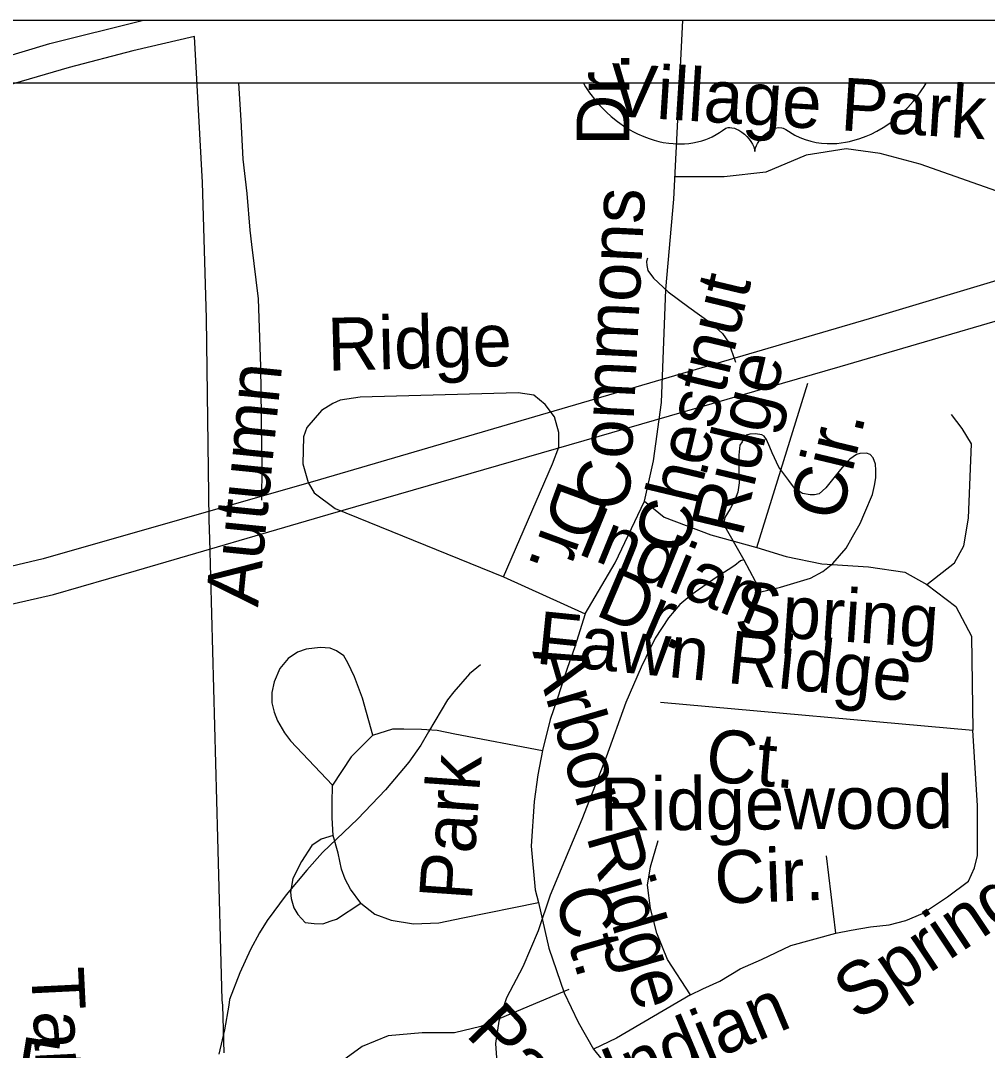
# Model space of a CAD drawing. Extents: x 2169602 to 2449496, y 721995 to 810662.
# Drawn here: x 2388731 to 2390471, y 808810 to 810662 of the extents above; entities that cross this region are included whole.
import ezdxf

# ---------------------------------------------------------------- set-up
doc = ezdxf.new("R2010")
doc.units = 0
doc.layers.add('Default', color=7, linetype='Continuous')

msp = doc.modelspace()

# ---------------------------------------------------------------- linework, layer by layer
at = {"layer": 'Default'}
for p, q in [((2396657.4, 810661.8), (2387656.9, 810661.8)), ((2396657.4, 810661.8), (2387656.9, 810661.8)), ((2389906.3, 810340.5), (2389922.5, 810661.8)), ((2390554.7, 810549), (2385393.2, 810549)), ((2390554.7, 810549), (2385393.2, 810549)), ((2390360.7, 810549), (2389743.8, 810549)), ((2390056.2, 809714.3), (2390147.8, 810009.9)), ((2389165, 809859.4), (2389164.7, 809799.1)), ((2389599.8, 809661.3), (2389747, 809594.6)), ((2389882.6, 809436), (2390444.8, 809385.4)), ((2390197.8, 809020.4), (2390181.1, 809159.3))]:
    msp.add_line(p, q, dxfattribs=at)
for points in [[(2384053.9, 809555.7), (2385028, 809633.8), (2385309.7, 809660.6), (2385475.6, 809682.8), (2385619.4, 809706.9), (2385774.2, 809742.1), (2385924.1, 809785.4), (2386269, 809886), (2387190.1, 810152.6), (2387493.7, 810241.1), (2388094, 810418.2), (2388595.8, 810564.1), (2388783.9, 810620.4), (2388949.8, 810661.8)], [(2389097.7, 808805.1), (2389095.2, 808890.5), (2389093.9, 808900.6), (2389085.9, 809191.7), (2389071.9, 809729.4), (2389070.2, 809764), (2389065.9, 810125.9), (2389059.9, 810330.4), (2389058.7, 810370.4), (2389043.9, 810633.2), (2388933.4, 810607.5)], [(2389097.7, 808805.1), (2389095.2, 808890.5), (2389093.9, 808900.6), (2389085.9, 809191.7), (2389071.9, 809729.4), (2389070.2, 809764), (2389065.9, 810125.9), (2389059.9, 810330.4), (2389058.7, 810370.4), (2389043.9, 810633.2), (2388933.4, 810607.5)], [(2388933.4, 810607.5), (2388818.7, 810577.5), (2388602.2, 810514.5)], [(2388933.4, 810607.5), (2388818.7, 810577.5), (2388602.2, 810514.5)], [(2387069.7, 809442.9), (2388043.9, 809520.9), (2388325.5, 809547.8), (2388491.4, 809569.9), (2388635.2, 809594.1), (2388790.1, 809629.3), (2388939.9, 809672.5), (2389284.8, 809773.2), (2390205.9, 810039.8), (2390509.6, 810128.3), (2391109.9, 810305.4), (2391611.6, 810451.3), (2391799.7, 810507.6), (2391965.7, 810549)], [(2391713.4, 810549), (2391595.6, 810513.6), (2391104.8, 810369.8), (2390499.5, 810197.7), (2390258.2, 810125.3), (2389270.7, 809836.5), (2388772, 809693.7), (2388565.8, 809645.4), (2388426, 809625.3), (2388254.1, 809606.1), (2388006.5, 809588.9), (2387079.3, 809519.4)], [(2389123.5, 810549), (2389127.4, 810482.5), (2389131, 810412.7), (2389138.1, 810351.1), (2389143.7, 810285), (2389146.8, 810259.1)], [(2389743.8, 810549), (2389747.6, 810542.6), (2389754.9, 810532), (2389766.1, 810517.4), (2389773.3, 810509.3), (2389785.5, 810496.9), (2389793.9, 810489.3), (2389805.2, 810480.1), (2389820.2, 810469.7), (2389833.1, 810462.4), (2389841.2, 810458.2), (2389852.9, 810453.1), (2389862.2, 810449.5), (2389871, 810446.8), (2389879.5, 810444.5), (2389887.5, 810442.7), (2389897.3, 810441.2), (2389905.1, 810440.5), (2389911.8, 810440), (2389919.1, 810439.9), (2389926, 810440.2), (2389933.6, 810440.9), (2389940.8, 810442), (2389948.9, 810443.6), (2389956.8, 810445.6), (2389964.1, 810448.1), (2389970.3, 810450.5), (2389975.6, 810452.9), (2389982.7, 810456.7), (2389988.7, 810460.5), (2389994.2, 810464.3), (2390000, 810468.4), (2390004.3, 810469.4), (2390007.4, 810469.5), (2390011.2, 810469.2), (2390015.9, 810468.1), (2390019.6, 810466.6), (2390023.8, 810464.5), (2390029, 810461.4), (2390033.8, 810457.4), (2390037.8, 810453.5), (2390042.3, 810448.4), (2390045.2, 810444.3), (2390047.9, 810439.8), (2390050.3, 810434.5), (2390052.3, 810426.4), (2390053.7, 810432.8), (2390055.4, 810437.1), (2390057, 810440.5), (2390061.5, 810447.5), (2390063.8, 810450.3), (2390066.8, 810453.8), (2390071.3, 810457.9), (2390074.9, 810460.8), (2390079.6, 810463.9), (2390083.2, 810465.8), (2390089.1, 810468.2), (2390094.9, 810469.4), (2390101.1, 810469.1), (2390103.6, 810468.4), (2390108.2, 810466), (2390124.2, 810456), (2390133.6, 810451.3), (2390142.9, 810447.7), (2390153.1, 810444.7), (2390162.9, 810442.6), (2390172.3, 810441.2), (2390182.3, 810440.5), (2390192.3, 810440.5), (2390199.8, 810440.9), (2390207.4, 810441.7), (2390215.6, 810442.9), (2390222.5, 810444.3), (2390241.5, 810449.6), (2390252.9, 810453.9), (2390261.7, 810457.7), (2390271.7, 810462.8), (2390283.4, 810469.6), (2390295.2, 810477.5), (2390303.9, 810484), (2390310, 810489), (2390320, 810498), (2390327.7, 810505.7), (2390337.1, 810516.1), (2390345, 810526), (2390351.8, 810535.2), (2390357.2, 810543.3), (2390360.7, 810549)], [(2390824.1, 810306), (2390666.4, 810306), (2390597, 810317.2), (2390508.1, 810347.7), (2390349.9, 810403.3), (2390277.7, 810422.7), (2390216.7, 810431), (2390144.5, 810419.9), (2390072.3, 810389.4), (2389997.4, 810381), (2389908.3, 810381)], [(2389853.6, 809797.7), (2389870.2, 809869.9), (2389884.1, 809975.2), (2389891.9, 810178.3), (2389906.3, 810340.5)], [(2389146.8, 810259.1), (2389158.4, 810161.3), (2389163.1, 810039.4), (2389165, 809859.4)], [(2389859.4, 810234.4), (2389857.4, 810228.4), (2389857.9, 810221.2), (2389859.7, 810212.6), (2389870.2, 810198.8), (2389896.6, 810173.8), (2389933.4, 810146.1), (2389972, 810118.9), (2389994.4, 810099.3)], [(2389994.4, 810099.3), (2390004.8, 810083.6), (2390017.8, 810047.6)], [(2389599.8, 809661.3), (2389688.1, 809864.8), (2389699.4, 809894.8), (2389699.4, 809921), (2389691.9, 809949), (2389675, 809971.5), (2389654.4, 809988.3), (2389626.4, 809992.1), (2389341.9, 809984.6), (2389306.4, 809979), (2389293.3, 809973.4), (2389272.7, 809960.3), (2389246, 809929.9), (2389240.4, 809913.2), (2389239, 809864.8), (2389248.4, 809831.1), (2389259.6, 809812.4), (2389297, 809784.3), (2389599.8, 809661.3)], [(2390361.6, 809647.5), (2390411.5, 809686.6), (2390428.2, 809717.1), (2390436.5, 809767.1), (2390442.1, 809900.5), (2390425.4, 809928.2), (2390406, 809953.2)], [(2390032.7, 809692.2), (2390063.1, 809634.5), (2390098.8, 809642.8), (2390152.5, 809659.1), (2390174.6, 809671.1), (2390192.7, 809685.1), (2390216.5, 809713.1), (2390228.2, 809733.2), (2390242.1, 809757.4), (2390250.1, 809777.3), (2390263.8, 809809.3), (2390267.7, 809825.4), (2390269.8, 809839.7), (2390270, 809853.5), (2390269.6, 809863.7), (2390265.5, 809875.6), (2390259.7, 809881.3), (2390253.2, 809883.6), (2390241.3, 809883.3), (2390235.5, 809881.3), (2390223.4, 809873), (2390215.4, 809865.4), (2390203.8, 809851.3), (2390189.6, 809833.2), (2390180, 809821.2), (2390168.1, 809810.9), (2390159.7, 809808.9), (2390152.1, 809808.8), (2390137.9, 809811), (2390123.8, 809820.8), (2390113.7, 809834.5), (2390095.7, 809858.7), (2390083.4, 809884.5), (2390079.5, 809894.4), (2390073.3, 809908.3), (2390069.2, 809914.2), (2390064.9, 809916.5), (2390053.4, 809918.3), (2390043.2, 809918.2), (2390037.2, 809916.2), (2390033.4, 809912.4), (2390029.3, 809904.1), (2390025.4, 809898.2), (2390023.7, 809880.2), (2390023.7, 809860.3), (2390023.7, 809842), (2390023.9, 809830.2), (2390021.9, 809813.9), (2390015.9, 809798.1), (2390008.1, 809783.9), (2389998.1, 809768), (2389996.2, 809756.1), (2390032.7, 809692.2)], [(2389747, 809594.6), (2389800.8, 809686.6), (2389853.6, 809797.7)], [(2389853.6, 809797.7), (2389889.2, 809768.7), (2389972.9, 809736.6), (2390056.2, 809714.3)], [(2390056.2, 809714.3), (2390108.9, 809697.7), (2390172.6, 809685), (2390256.8, 809679.3), (2390322.3, 809670), (2390361.6, 809647.5), (2390414.3, 809607.7), (2390442.1, 809554.9), (2390444.8, 809385.4)], [(2390032.7, 809692.2), (2390026.8, 809690.2), (2390016.5, 809682), (2390004.6, 809674.1), (2389982.7, 809660), (2389964.9, 809647.7), (2389939, 809629.7), (2389917.3, 809611.5), (2389897.2, 809587.4), (2389873.2, 809551.2), (2389847.6, 809499.1), (2389820.3, 809435.1), (2389784.8, 809337), (2389741.2, 809224.8), (2389709.6, 809150.4), (2389683.9, 809088.6), (2389662.2, 809024.5), (2389634.9, 808960.1), (2389605.2, 808904.2), (2389591.5, 808862), (2389585.5, 808821.9), (2389588, 808787.9)], [(2389747, 809594.6), (2389728.6, 809535.2), (2389714.7, 809496.3), (2389695.3, 809437.9), (2389684.2, 809404.6), (2389670.3, 809349.1)], [(2389365, 809376.8), (2389346.3, 809443.3), (2389332.2, 809481.6), (2389320.1, 809506.9), (2389312.6, 809519.1), (2389299.5, 809528.4), (2389288.2, 809533.1), (2389270.5, 809534.1), (2389245.2, 809531.2), (2389229.3, 809525.6), (2389212.5, 809514.4), (2389197.5, 809496.6), (2389187.2, 809472.3), (2389183.5, 809453.6), (2389183.5, 809434.9), (2389187.2, 809418), (2389193.7, 809402.1), (2389205.9, 809380.6), (2389217.1, 809366.5), (2389292.7, 809286.7)], [(2389559, 809502.8), (2389538.9, 809486.8), (2389511, 809454.5), (2389499.3, 809440.4), (2389465.3, 809382.3), (2389451.5, 809358.4), (2389429.6, 809328.1), (2389387.6, 809278), (2389338.1, 809225.9), (2389274.2, 809165.8), (2389246.3, 809133.5), (2389208.8, 809089.3), (2389174.7, 809043.4), (2389160.8, 809021.1), (2389144.8, 808991.1), (2389125.5, 808949), (2389107.3, 808901), (2389105.6, 808891.2), (2389097.8, 808846.9), (2389088, 808802.9)], [(2389365, 809376.8), (2389401.1, 809387.9), (2389420.5, 809387.9), (2389452.8, 809387.4), (2389480.9, 809385.6), (2389512.7, 809379), (2389670.3, 809349.1)], [(2390197.8, 809020.4), (2390225.5, 809026), (2390260.6, 809031.7), (2390294.3, 809035.5), (2390324.2, 809043), (2390354.1, 809056.1), (2390399.1, 809086), (2390436.5, 809114.1), (2390447.6, 809138.2), (2390453.2, 809160.4), (2390453.2, 809188.2), (2390453.2, 809249.3), (2390444.8, 809385.4)], [(2389365, 809376.8), (2389326.1, 809337.9), (2389292.7, 809286.7)], [(2389670.3, 809349.1), (2389661.9, 809305.1), (2389655.4, 809257.3), (2389649.7, 809176.9), (2389657.2, 809098.2), (2389662.8, 809075.8)], [(2389293.9, 809196.2), (2389292, 809228), (2389292, 809254.2), (2389292.7, 809286.7)], [(2389293.9, 809196.2), (2389272.3, 809189.7), (2389255.5, 809178.4), (2389236.8, 809149.4), (2389220.9, 809118.5), (2389217.1, 809094.2), (2389218.1, 809083), (2389222.8, 809066.1), (2389230.2, 809054), (2389243.3, 809039.9), (2389259.2, 809038.1), (2389275.1, 809037.1), (2389290.1, 809042.7), (2389299.5, 809045.5), (2389343.4, 809074.6)], [(2389343.4, 809074.6), (2389324.7, 809099.8), (2389315.4, 809117.6), (2389308.8, 809135.4), (2389302.3, 809164.4), (2389293.9, 809196.2)], [(2389936.8, 808909.3), (2389895.2, 808973.2), (2389875.8, 809020.4), (2389864.7, 809064.9), (2389859.1, 809106.5), (2389864.7, 809139.9), (2389878.5, 809187.1)], [(2389343.4, 809074.6), (2389368.7, 809054.9), (2389397.7, 809043.7), (2389437.9, 809037.1), (2389483.8, 809039), (2389526.8, 809048.3), (2389662.8, 809075.8)], [(2389662.8, 809075.8), (2389681.4, 808993.5), (2389709.2, 808912.9), (2389734.2, 808860.1), (2389761.9, 808812.1)], [(2389936.8, 808909.3), (2389959, 808920.4), (2389989.6, 808934.3), (2390025.7, 808956.5), (2390064.5, 808973.2), (2390117.3, 808998.2), (2390197.8, 809020.4)], [(2389717.5, 808919.3), (2389559.3, 808852.6), (2389512.1, 808841.5), (2389453.8, 808841.5), (2389392.7, 808836), (2389345.5, 808816.5), (2389303.9, 808786), (2389267.8, 808747.1), (2389253.9, 808711), (2389248.4, 808669.3)], [(2389936.8, 808909.3), (2389803.6, 808831.5), (2389761.9, 808812.1)], [(2389761.9, 808812.1), (2389817.5, 808743.2), (2390004.6, 808566.2)]]:
    msp.add_lwpolyline(points, dxfattribs=at)

# ---------------------------------------------------------------- texts
for s, rotation, p in [('Dr.', 90, (2389826.5, 810436.9)), ('Village Park Dr.', 356.4222, (2389789.2, 810490.6)), ('Commons', 87.1247, (2389826.1, 809780.5)), ('Chestnut', 76.547, (2389927.7, 809698.4)), ('Ridge', 1.5078, (2389284.3, 810032)), ('Ridge', 76.547, (2390028.9, 809730.9)), ('Autumn', 84.2894, (2389158.4, 809606)), ('Cir.', 76.547, (2390206.3, 809758.5)), ('Dr.', 249.8616, (2389701.5, 809839.2)), ('Indian', 337.7466, (2389729.5, 809704.3)), ('Dr.', 336.97, (2389762.4, 809593.5)), ('Spring', 356.1851, (2390013.9, 809558)), ('Fawn Ridge  ', 354.206, (2389656.3, 809505.6)), ('Arbor Ridge', 286.2573, (2389651.8, 809527)), ('Ct.', 355.2125, (2389961.6, 809294.1)), ('Park', 86.0102, (2389542.9, 809077.6)), ('Ridgewood', 0.4154, (2389773.5, 809204.8)), ('Cir.', 2.1031, (2389981.2, 809073.2)), ('Spring', 33.6951, (2390236.5, 808861)), ('Ct.', 286.2573, (2389690.5, 809090.9)), ('Tandal  Pl.', 272.8008, (2388749.9, 808956.9)), ('Indian', 22.8181, (2389803, 808718.6)), ('Parkside', 314.0095, (2389530, 808837.5)), ('Pine Forest Tr.', 350.7518, (2388430, 808787.7))]:
    msp.add_text(s, height=95, rotation=rotation, dxfattribs=at).set_placement(p)

doc.saveas('drawing.dxf')
